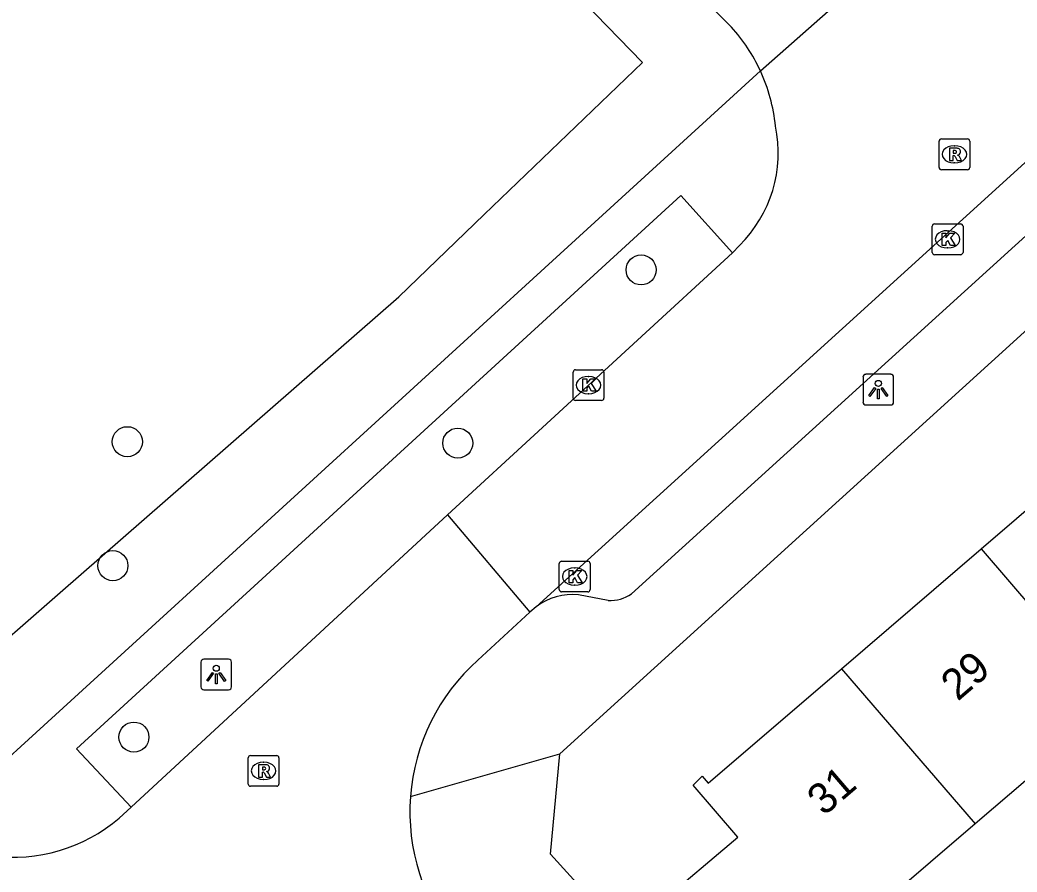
# Model space of a CAD drawing. Extents: x 157466 to 158888, y 383063 to 384677.
# Drawn here: x 157958.89 to 157991.34, y 383637.24 to 383664.97 of the extents above; entities that cross this region are included whole.
import ezdxf

# ---------------------------------------------------------------- set-up
doc = ezdxf.new("R2010")
doc.units = 0
for name, color, linetype in [('IMGEO_Boom', 7, 'Continuous'), ('IMGEO_Groenvoorziening', 7, 'Continuous'), ('IMGEO_Kolk', 7, 'Continuous'), ('IMGEO_Lichtpunt', 7, 'Continuous'), ('IMGEO_Pand', 7, 'Continuous'), ('IMGEO_Pand_nummerreeks', 7, 'Continuous'), ('IMGEO_Rijbaan_lokaal_open', 7, 'Continuous'), ('IMGEO_Rioolput', 7, 'Continuous'), ('IMGEO_Voetpad_open', 7, 'Continuous')]:
    doc.layers.add(name, color=color, linetype=linetype)

msp = doc.modelspace()

# ---------------------------------------------------------------- linework, layer by layer
at = {"layer": 'IMGEO_Boom'}
for centre in [(157979.108, 383656.834), (157962.388, 383651.244), (157973.142, 383651.198), (157961.917, 383647.21), (157962.603, 383641.632)]:
    msp.add_circle(centre, 0.489, dxfattribs=at)
at = {"layer": 'IMGEO_Groenvoorziening'}
msp.add_lwpolyline([(157954.137, 383641.044), (157960.204, 383646.341), (157971.221, 383655.96), (157974.004, 383658.64), (157979.152, 383663.586), (157960.073, 383683.218), (157955.049, 383688.388)], dxfattribs=at)
at = {"layer": 'IMGEO_Kolk'}
for p, q in [((157988.581, 383657.405), (157988.581, 383658.257)), ((157988.656, 383658.331), (157989.508, 383658.331)), ((157989.069, 383658.111), (157989.094, 383658.111)), ((157989.582, 383658.257), (157989.582, 383657.405)), ((157989.092, 383657.551), (157989.067, 383657.551)), ((157989.508, 383657.331), (157988.656, 383657.331)), ((157976.895, 383652.66), (157976.895, 383653.512)), ((157976.97, 383653.586), (157977.822, 383653.586)), ((157977.896, 383653.512), (157977.896, 383652.66)), ((157977.383, 383653.366), (157977.408, 383653.366)), ((157977.822, 383652.586), (157976.97, 383652.586)), ((157977.406, 383652.806), (157977.381, 383652.806)), ((157976.52, 383647.356), (157977.372, 383647.356)), ((157976.445, 383646.43), (157976.445, 383647.282)), ((157976.933, 383647.136), (157976.958, 383647.136)), ((157977.446, 383647.282), (157977.446, 383646.43)), ((157977.372, 383646.356), (157976.52, 383646.356)), ((157976.956, 383646.576), (157976.931, 383646.576))]:
    msp.add_line(p, q, dxfattribs=at)
for points in [[(157988.581, 383657.405), (157988.581, 383658.257)], [(157988.656, 383658.331), (157989.508, 383658.331)], [(157988.902, 383658.031), (157989.025, 383658.031), (157989.025, 383657.88), (157989.155, 383658.031), (157989.319, 383658.031), (157989.173, 383657.88), (157989.326, 383657.631), (157989.174, 383657.631), (157989.089, 383657.795), (157989.025, 383657.728), (157989.025, 383657.631), (157988.902, 383657.631), (157988.902, 383658.031)], [(157989.582, 383658.257), (157989.582, 383657.405)], [(157989.508, 383657.331), (157988.656, 383657.331)], [(157976.895, 383652.66), (157976.895, 383653.512)], [(157976.97, 383653.586), (157977.822, 383653.586)], [(157977.896, 383653.512), (157977.896, 383652.66)], [(157977.216, 383653.286), (157977.339, 383653.286), (157977.339, 383653.135), (157977.469, 383653.286), (157977.633, 383653.286), (157977.487, 383653.135), (157977.64, 383652.886), (157977.488, 383652.886), (157977.403, 383653.05), (157977.339, 383652.983), (157977.339, 383652.886), (157977.216, 383652.886), (157977.216, 383653.286)], [(157977.822, 383652.586), (157976.97, 383652.586)], [(157976.52, 383647.356), (157977.372, 383647.356)], [(157976.445, 383646.43), (157976.445, 383647.282)], [(157976.766, 383647.056), (157976.889, 383647.056), (157976.889, 383646.905), (157977.019, 383647.056), (157977.183, 383647.056), (157977.037, 383646.905), (157977.19, 383646.656), (157977.038, 383646.656), (157976.953, 383646.82), (157976.889, 383646.753), (157976.889, 383646.656), (157976.766, 383646.656), (157976.766, 383647.056)], [(157977.446, 383647.282), (157977.446, 383646.43)], [(157977.372, 383646.356), (157976.52, 383646.356)]]:
    msp.add_lwpolyline(points, dxfattribs=at)
for centre, start, end in [((157988.658, 383658.255), 91.552, 178.448), ((157988.658, 383658.255), 91.552, 178.448), ((157989.506, 383658.255), 1.552, 88.448), ((157989.506, 383658.255), 1.552, 88.448), ((157988.658, 383657.407), 181.552, 268.448), ((157988.658, 383657.407), 181.552, 268.448), ((157989.506, 383657.407), 271.552, 358.448), ((157989.506, 383657.407), 271.552, 358.448), ((157976.972, 383653.51), 91.552, 178.448), ((157976.972, 383653.51), 91.552, 178.448), ((157977.82, 383653.51), 1.552, 88.448), ((157977.82, 383653.51), 1.552, 88.448), ((157976.972, 383652.662), 181.552, 268.448), ((157976.972, 383652.662), 181.552, 268.448), ((157977.82, 383652.662), 271.552, 358.448), ((157977.82, 383652.662), 271.552, 358.448), ((157976.522, 383647.28), 91.552, 178.448), ((157976.522, 383647.28), 91.552, 178.448), ((157977.37, 383647.28), 1.552, 88.448), ((157977.37, 383647.28), 1.552, 88.448), ((157976.522, 383646.432), 181.552, 268.448), ((157976.522, 383646.432), 181.552, 268.448), ((157977.37, 383646.432), 271.552, 358.448), ((157977.37, 383646.432), 271.552, 358.448)]:
    msp.add_arc(centre, 0.0765, start, end, dxfattribs=at)
for centre, major_axis, ratio, start_param, end_param in [((157989.068, 383657.831), (-0.387, 0.002), 0.722429, 4.712389, 7.853982), ((157989.093, 383657.831), (-0.39, 0.002), 0.717154, 1.570796, 4.712389), ((157977.382, 383653.086), (-0.387, 0.002), 0.722429, 4.712389, 7.853982), ((157977.407, 383653.086), (-0.39, 0.002), 0.717154, 1.570796, 4.712389), ((157976.932, 383646.856), (-0.387, 0.002), 0.722429, 4.712389, 7.853982), ((157976.957, 383646.856), (-0.39, 0.002), 0.717154, 1.570796, 4.712389)]:
    msp.add_ellipse(centre, major_axis=major_axis, ratio=ratio, start_param=start_param, end_param=end_param, dxfattribs=at)
at = {"layer": 'IMGEO_Lichtpunt'}
for p, q in [((157986.328, 383653.342), (157986.328, 383652.535)), ((157986.328, 383653.342), (157986.328, 383652.535)), ((157987.23, 383653.437), (157986.422, 383653.437)), ((157987.23, 383653.437), (157986.422, 383653.437)), ((157987.324, 383652.535), (157987.324, 383653.342)), ((157987.324, 383652.535), (157987.324, 383653.342)), ((157986.422, 383652.441), (157987.23, 383652.441)), ((157986.422, 383652.441), (157987.23, 383652.441)), ((157964.783, 383644.073), (157964.783, 383643.266)), ((157964.783, 383644.073), (157964.783, 383643.266)), ((157965.685, 383644.168), (157964.877, 383644.168)), ((157965.685, 383644.168), (157964.877, 383644.168)), ((157965.779, 383643.266), (157965.779, 383644.073)), ((157965.779, 383643.266), (157965.779, 383644.073)), ((157964.877, 383643.172), (157965.685, 383643.172)), ((157964.877, 383643.172), (157965.685, 383643.172))]:
    msp.add_line(p, q, dxfattribs=at)
for points in [[(157986.702, 383653.006), (157986.741, 383652.978), (157986.553, 383652.716), (157986.515, 383652.743), (157986.702, 383653.006)], [(157986.804, 383652.958), (157986.851, 383652.958), (157986.851, 383652.636), (157986.804, 383652.636), (157986.804, 383652.958)], [(157986.914, 383652.978), (157986.952, 383653.005), (157987.139, 383652.743), (157987.1, 383652.715), (157986.914, 383652.978)], [(157965.157, 383643.737), (157965.196, 383643.709), (157965.008, 383643.447), (157964.97, 383643.474), (157965.157, 383643.737)], [(157965.259, 383643.689), (157965.306, 383643.689), (157965.306, 383643.367), (157965.259, 383643.367), (157965.259, 383643.689)], [(157965.369, 383643.709), (157965.407, 383643.736), (157965.594, 383643.474), (157965.555, 383643.446), (157965.369, 383643.709)]]:
    msp.add_lwpolyline(points, dxfattribs=at)
for centre in [(157986.827, 383653.14), (157965.282, 383643.871)]:
    msp.add_circle(centre, 0.0994, dxfattribs=at)
for centre, start, end in [((157986.422, 383653.342), 90, 180), ((157986.422, 383653.342), 90, 180), ((157987.23, 383653.342), 0, 90), ((157987.23, 383653.342), 0, 90), ((157986.422, 383652.535), 180, 270), ((157986.422, 383652.535), 180, 270), ((157987.23, 383652.535), 270, 0), ((157987.23, 383652.535), 270, 360), ((157964.877, 383644.073), 90, 180), ((157964.877, 383644.073), 90, 180), ((157965.685, 383644.073), 0, 90), ((157965.685, 383644.073), 0, 90), ((157964.877, 383643.266), 180, 270), ((157964.877, 383643.266), 180, 270), ((157965.685, 383643.266), 270, 0), ((157965.685, 383643.266), 270, 360)]:
    msp.add_arc(centre, 0.0946, start, end, dxfattribs=at)
at = {"layer": 'IMGEO_Pand'}
for points in [[(157990.169, 383647.753), (157994.775, 383651.708)], [(157985.631, 383643.855), (157990.169, 383647.753)], [(157990.169, 383647.753), (157994.521, 383642.696)], [(157989.977, 383638.805), (157985.615, 383635.071), (157986.707, 383633.642), (157983.891, 383631.215), (157981.361, 383634.206), (157979.663, 383636.182), (157982.254, 383638.373), (157980.803, 383640.07), (157981.089, 383640.365), (157981.292, 383640.129), (157985.631, 383643.855)], [(157985.631, 383643.855), (157989.977, 383638.805)], [(157994.521, 383642.696), (157989.977, 383638.805)]]:
    msp.add_lwpolyline(points, dxfattribs=at)
at = {"layer": 'IMGEO_Rijbaan_lokaal_open'}
for points in [[(157961.105, 383686.17), (157964.729, 383682.421), (157977.665, 383669.138), (157979.394, 383667.421), (157982.045, 383664.737)], [(157975.694, 383645.872), (158005.476, 383672.949)], [(157982.988, 383663.315), (157986.941, 383666.802)], [(157982.076, 383657.387), (157972.804, 383648.867)], [(157982.304, 383657.633), (157982.076, 383657.387)], [(157972.804, 383648.867), (157962.512, 383639.349)], [(157972.804, 383648.867), (157975.49, 383645.697)], [(157975.49, 383645.697), (157973.796, 383644.135)], [(157975.694, 383645.872), (157975.49, 383645.697)], [(157962.512, 383639.349), (157962.119, 383638.996)]]:
    msp.add_lwpolyline(points, dxfattribs=at)
for centre, radius, start, end in [((157977.84, 383660.925), 5.676, 24.9055, 42.1952), ((157977.843, 383660.938), 5.667, 5.8532, 24.7972), ((157979.345, 383660.65), 4.226, 314.4474, 11.8268), ((157978.179, 383639.202), 6.599, 131.6254, 175.7101), ((157978.186, 383639.204), 6.605, 175.7246, 219.77), ((157958.692, 383642.972), 5.25, 262.162, 310.7563)]:
    msp.add_arc(centre, radius, start, end, dxfattribs=at)
at = {"layer": 'IMGEO_Rioolput'}
for p, q in [((157988.803, 383660.171), (157988.803, 383661.023)), ((157988.878, 383661.097), (157989.73, 383661.097)), ((157989.804, 383661.023), (157989.804, 383660.171)), ((157989.291, 383660.877), (157989.316, 383660.877)), ((157989.314, 383660.317), (157989.289, 383660.317)), ((157989.73, 383660.097), (157988.878, 383660.097)), ((157966.322, 383640.105), (157966.322, 383640.957)), ((157966.397, 383641.031), (157967.249, 383641.031)), ((157967.323, 383640.957), (157967.323, 383640.105)), ((157966.81, 383640.811), (157966.835, 383640.811)), ((157966.833, 383640.251), (157966.808, 383640.251)), ((157967.249, 383640.031), (157966.397, 383640.031))]:
    msp.add_line(p, q, dxfattribs=at)
for points in [[(157988.803, 383660.171), (157988.803, 383661.023)], [(157988.878, 383661.097), (157989.73, 383661.097)], [(157989.804, 383661.023), (157989.804, 383660.171)], [(157989.392, 383660.795), (157989.14, 383660.797), (157989.14, 383660.397)], [(157989.318, 383660.716), (157989.264, 383660.716), (157989.264, 383660.635)], [(157989.264, 383660.635), (157989.316, 383660.635)], [(157989.14, 383660.397), (157989.264, 383660.397), (157989.264, 383660.559), (157989.275, 383660.559)], [(157989.322, 383660.53), (157989.393, 383660.397), (157989.533, 383660.397), (157989.468, 383660.523)], [(157989.73, 383660.097), (157988.878, 383660.097)], [(157966.322, 383640.105), (157966.322, 383640.957)], [(157966.397, 383641.031), (157967.249, 383641.031)], [(157967.323, 383640.957), (157967.323, 383640.105)], [(157966.911, 383640.729), (157966.659, 383640.731), (157966.659, 383640.331)], [(157966.837, 383640.65), (157966.783, 383640.65), (157966.783, 383640.569)], [(157966.783, 383640.569), (157966.835, 383640.569)], [(157966.659, 383640.331), (157966.783, 383640.331), (157966.783, 383640.493), (157966.794, 383640.493)], [(157966.841, 383640.464), (157966.912, 383640.331), (157967.052, 383640.331), (157966.987, 383640.457)], [(157967.249, 383640.031), (157966.397, 383640.031)]]:
    msp.add_lwpolyline(points, dxfattribs=at)
for centre, radius, start, end in [((157988.88, 383661.021), 0.0765, 91.552, 178.448), ((157988.88, 383661.021), 0.0765, 91.552, 178.448), ((157989.728, 383661.021), 0.0765, 1.552, 88.448), ((157989.728, 383661.021), 0.0765, 1.552, 88.448), ((157989.3, 383660.824), 0.19, 274.7715, 282.9687), ((157989.324, 383660.62), 0.0964, 77.0061, 93.1865), ((157989.338, 383660.677), 0.0378, 276.6634, 79.6772), ((157989.391, 383660.685), 0.109, 350.3612, 89.416), ((157989.389, 383660.685), 0.112, 277.5842, 350.9817), ((157989.274, 383660.506), 0.0533, 26.0293, 88.6989), ((157989.373, 383660.47), 0.108, 29.5134, 73.7905), ((157988.88, 383660.173), 0.0765, 181.552, 268.448), ((157988.88, 383660.173), 0.0765, 181.552, 268.448), ((157989.728, 383660.173), 0.0765, 271.552, 358.448), ((157989.728, 383660.173), 0.0765, 271.552, 358.448), ((157966.399, 383640.955), 0.0765, 91.552, 178.448), ((157966.399, 383640.955), 0.0765, 91.552, 178.448), ((157967.247, 383640.955), 0.0765, 1.552, 88.448), ((157967.247, 383640.955), 0.0765, 1.552, 88.448), ((157966.819, 383640.758), 0.19, 274.7715, 282.9687), ((157966.843, 383640.554), 0.0964, 77.0061, 93.1865), ((157966.857, 383640.611), 0.0378, 276.6634, 79.6772), ((157966.91, 383640.619), 0.109, 350.3612, 89.416), ((157966.908, 383640.619), 0.112, 277.5842, 350.9817), ((157966.892, 383640.404), 0.108, 29.5134, 73.7905), ((157966.793, 383640.44), 0.0533, 26.0293, 88.6989), ((157966.399, 383640.107), 0.0765, 181.552, 268.448), ((157966.399, 383640.107), 0.0765, 181.552, 268.448), ((157967.247, 383640.107), 0.0765, 271.552, 358.448), ((157967.247, 383640.107), 0.0765, 271.552, 358.448)]:
    msp.add_arc(centre, radius, start, end, dxfattribs=at)
for centre, major_axis, ratio, start_param, end_param in [((157989.29, 383660.597), (-0.387, 0.002), 0.722429, 4.712389, 7.853982), ((157989.315, 383660.597), (-0.39, 0.002), 0.717154, 1.570796, 4.712389), ((157966.809, 383640.531), (-0.387, 0.002), 0.722429, 4.712389, 7.853982), ((157966.834, 383640.531), (-0.39, 0.002), 0.717154, 1.570796, 4.712389)]:
    msp.add_ellipse(centre, major_axis=major_axis, ratio=ratio, start_param=start_param, end_param=end_param, dxfattribs=at)
at = {"layer": 'IMGEO_Voetpad_open'}
for points in [[(157976.459, 383641.091), (158008.69, 383670.365), (158009.061, 383670.029)], [(158004.712, 383669.838), (157978.795, 383646.296)], [(157956.024, 383638.69), (157982.988, 383663.315)], [(157962.512, 383639.349), (157960.737, 383641.245), (157980.399, 383659.256), (157982.076, 383657.387)], [(157978.035, 383646.078), (157977.072, 383646.261)], [(157971.599, 383639.696), (157976.459, 383641.091)], [(157989.635, 383623.079), (157981.903, 383631.484), (157976.157, 383637.817), (157976.459, 383641.091)]]:
    msp.add_lwpolyline(points, dxfattribs=at)
for centre, radius, start, end in [((157976.874, 383644.327), 1.944, 84.1585, 127.3695), ((157978.1, 383647.285), 1.209, 266.9127, 305.0975)]:
    msp.add_arc(centre, radius, start, end, dxfattribs=at)

# ---------------------------------------------------------------- texts
at = {"layer": 'IMGEO_Pand_nummerreeks'}
for s, rotation, p in [('29', 40.6615, (157989.411, 383642.778)), ('31', 40.6535, (157985.057, 383639.039))]:
    msp.add_text(s, height=1, rotation=rotation, dxfattribs=at).set_placement(p)

doc.saveas('drawing.dxf')
